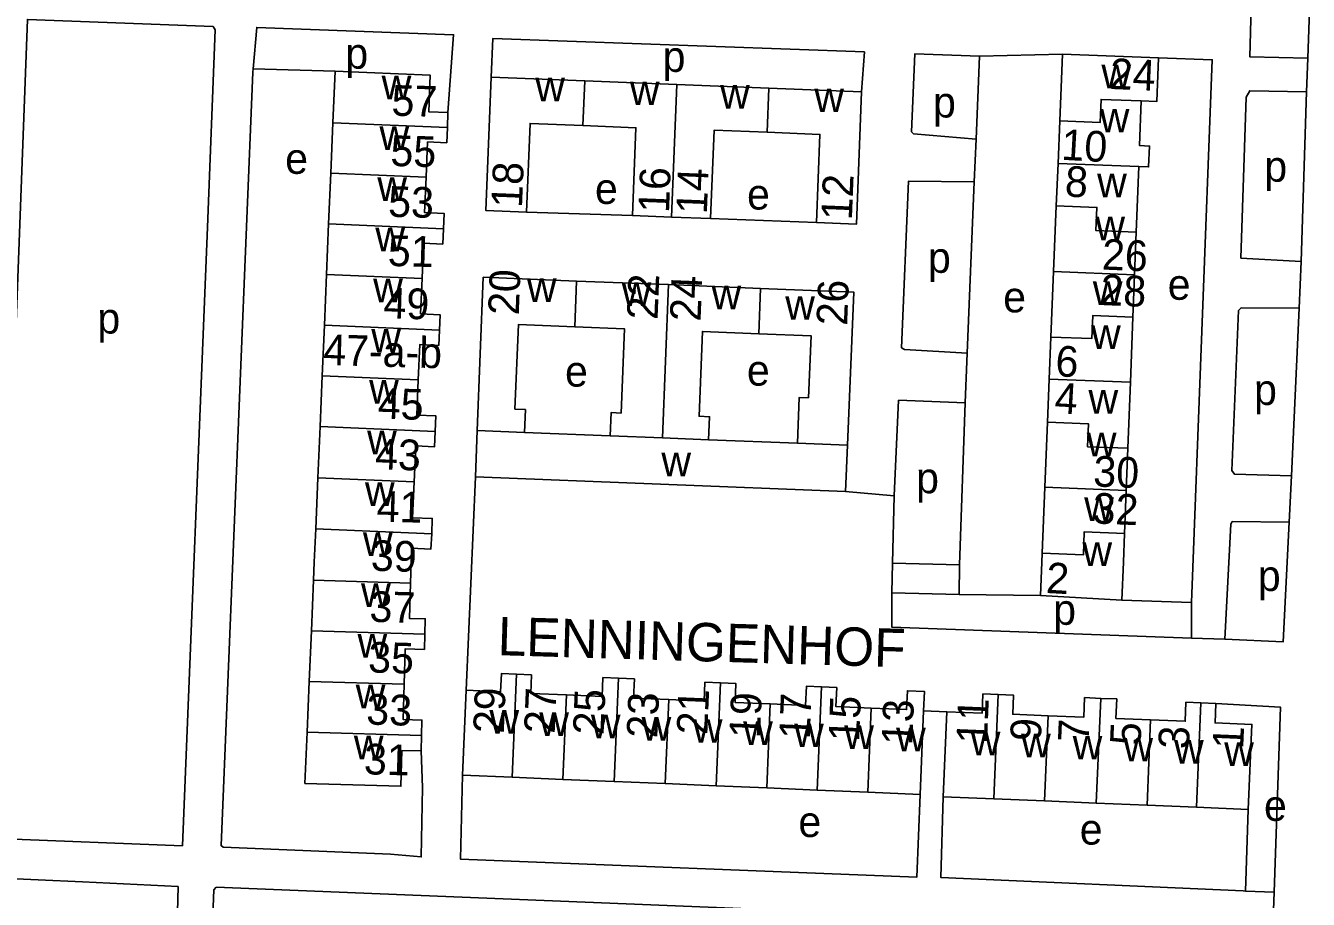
# Model space of a CAD drawing. Extents: x 159675 to 162108, y 386471 to 388472.
# Drawn here: x 161127.7 to 161294.8, y 386956.1 to 387069.9 of the extents above; entities that cross this region are included whole.
import ezdxf

# ---------------------------------------------------------------- set-up
doc = ezdxf.new("R2010")
doc.units = 0
for name, color, linetype in [('BLT_Basislijn', 7, 'Continuous'), ('BLT_Bebouwing', 7, 'Continuous'), ('BLT_Centroide', 7, 'Continuous'), ('BLT_Huisnummer', 7, 'Continuous'), ('BLT_Huisnummer_ tussenligend', 7, 'Continuous'), ('BLT_Huisnummer_reeks', 7, 'Continuous'), ('BLT_Onderverdeling_panden', 7, 'Continuous'), ('BLT_Straatnaam', 7, 'Continuous')]:
    doc.layers.add(name, color=color, linetype=linetype)

msp = doc.modelspace()

# ---------------------------------------------------------------- linework, layer by layer
at = {"layer": 'BLT_Basislijn'}
for p, q in [((161251.49, 387055.11), (161251.93, 387065.9)), ((161251.93, 387065.9), (161262.74, 387066.18)), ((161294.7, 387065.63), (161294.52, 387061.28)), ((161167.99, 387063.95), (161157.32, 387064.27)), ((161293.84, 387039.16), (161294.52, 387061.28)), ((161251.25, 387049.53), (161251.49, 387055.11)), ((161250.32, 387027.23), (161251.25, 387049.53)), ((161206.72, 387045.16), (161192.92, 387045.61)), ((161216.9, 387044.76), (161230.68, 387044.23)), ((161293.84, 387039.16), (161293.58, 387033.07)), ((161293.58, 387033.07), (161292.58, 387011.27)), ((161250.06, 387020.75), (161250.32, 387027.23)), ((161249.31, 386999.67), (161250.06, 387020.75)), ((161185.05, 386983.32), (161186.27, 387011.13)), ((161292.58, 387011.27), (161292.25, 387005.23)), ((161234.48, 387009.23), (161240.8, 387008.66)), ((161240.6, 386999.89), (161240.8, 387008.66)), ((161240.52, 386996.01), (161240.6, 386999.89)), ((161249.31, 386999.67), (161240.6, 386999.89)), ((161249.27, 386995.8), (161249.31, 386999.67)), ((161249.27, 386995.8), (161240.52, 386996.01)), ((161259.85, 386995.65), (161249.27, 386995.8)), ((161270.47, 386995.07), (161279.55, 386994.76)), ((161279.55, 386994.76), (161279.54, 386990.11)), ((161283.9, 386989.97), (161279.54, 386990.11)), ((161247.67, 386980.52), (161244.65, 386980.65)), ((161286.58, 386957.17), (161286.94, 386967.81)), ((161286.28, 386957.18), (161286.58, 386957.17)), ((161286.58, 386957.17), (161290.31, 386957.01)), ((161290.31, 386957.01), (161290.1, 386951.99))]:
    msp.add_line(p, q, dxfattribs=at)
for points in [[(161287.84, 387091.76), (161287.89, 387093.46), (161295.66, 387093.11), (161294.7, 387065.63)], [(161294.7, 387065.63), (161287.12, 387065.83), (161287.84, 387091.76)], [(161151.38, 387043.62), (161152.38, 387069.35), (161152.09, 387069.79), (161127.91, 387070.69), (161123.88, 386964), (161148.11, 386963.07), (161151.38, 387043.62)], [(161157.32, 387064.27), (161157.79, 387069.65), (161183.43, 387068.7), (161182.69, 387058.57)], [(161188.31, 387063.16), (161188.54, 387068.22), (161236.93, 387066.47), (161236.57, 387061.25)], [(161251.93, 387065.9), (161243.5, 387066.2), (161243.07, 387056.04), (161243.31, 387055.8), (161251.49, 387055.11)], [(161275.24, 387065.69), (161282.25, 387065.45), (161279.55, 386994.76)], [(161179.18, 386975.42), (161179.36, 386970.66), (161179.21, 386961.62), (161175.2, 386961.97), (161153.39, 386962.88), (161153.15, 386963.09), (161157.28, 387063.81), (161157.32, 387064.27)], [(161294.52, 387061.28), (161287.12, 387061.41), (161286.65, 387060.55), (161285.97, 387039.6), (161293.84, 387039.16)], [(161251.25, 387049.53), (161242.67, 387049.62), (161241.78, 387027.93), (161242.15, 387027.69), (161250.32, 387027.23)], [(161293.58, 387033.07), (161286, 387033.14), (161285.68, 387032.79), (161284.8, 387011.96), (161285.12, 387011.48), (161292.58, 387011.27)], [(161240.8, 387008.66), (161241.38, 387021.09), (161250.06, 387020.75)], [(161292.25, 387005.23), (161284.85, 387005.29), (161284.66, 387004.95), (161283.9, 386989.97)], [(161292.25, 387005.23), (161291.48, 386989.65), (161283.9, 386989.97)], [(161279.54, 386990.11), (161240.49, 386991.55), (161240.52, 386996.01)], [(161282.72, 386981.59), (161291.15, 386981.11), (161290.31, 386957.01)], [(161184.58, 386972.27), (161184.31, 386961.33), (161243.77, 386959), (161244.19, 386969.76)], [(161247.21, 386969.46), (161246.91, 386958.92), (161286.28, 386957.18)], [(161135.09, 386958.36), (161123.49, 386958.9), (161122.48, 386938.41), (161122.69, 386937.06), (161146.97, 386936.16), (161147.53, 386957.76), (161135.09, 386958.36)], [(161237.95, 386954.22), (161152.5, 386957.69), (161152.18, 386957.31), (161150.28, 386908.46)]]:
    msp.add_lwpolyline(points, dxfattribs=at)
at = {"layer": 'BLT_Bebouwing'}
for p, q in [((161262.74, 387066.18), (161262.39, 387057.49)), ((161275.24, 387065.69), (161262.74, 387066.18)), ((161167.71, 387057.23), (161167.99, 387063.95)), ((161188.31, 387063.16), (161200.51, 387062.68)), ((161200.51, 387062.68), (161212.5, 387062.21)), ((161212.5, 387062.21), (161224.48, 387061.73)), ((161224.48, 387061.73), (161236.57, 387061.25)), ((161182.69, 387058.57), (161182.61, 387056.61)), ((161167.43, 387050.66), (161167.71, 387057.23)), ((161262.39, 387057.49), (161262.16, 387051.95)), ((161262.16, 387051.95), (161261.93, 387046.41)), ((161167.15, 387044.06), (161167.43, 387050.66)), ((161272.34, 387043), (161272.67, 387051.54)), ((161211.81, 387044.96), (161206.72, 387045.16)), ((161261.93, 387046.41), (161261.58, 387037.88)), ((161166.87, 387037.47), (161167.15, 387044.06)), ((161216.9, 387044.76), (161211.81, 387044.96)), ((161272.12, 387037.45), (161272.34, 387043)), ((161166.59, 387030.87), (161166.87, 387037.47)), ((161261.58, 387037.88), (161261.23, 387029.33)), ((161271.9, 387031.92), (161272.12, 387037.45)), ((161199.43, 387036.62), (161211.42, 387036.15)), ((161211.42, 387036.15), (161223.41, 387035.67)), ((161271.58, 387023.43), (161271.9, 387031.92)), ((161166.31, 387024.28), (161166.59, 387030.87)), ((161261.23, 387029.33), (161261.01, 387023.86)), ((161166.03, 387017.67), (161166.31, 387024.28)), ((161261.01, 387023.86), (161260.78, 387018.25)), ((161271.24, 387014.84), (161271.58, 387023.43)), ((161165.74, 387011), (161166.03, 387017.67)), ((161186.27, 387011.13), (161186.5, 387017.15)), ((161203.81, 387016.47), (161192.66, 387016.91)), ((161260.78, 387018.25), (161260.43, 387009.76)), ((161228.21, 387015.52), (161216.64, 387015.96)), ((161234.73, 387015.25), (161234.48, 387009.23)), ((161271.03, 387009.32), (161271.24, 387014.84)), ((161165.46, 387004.34), (161165.74, 387011)), ((161234.48, 387009.23), (161186.27, 387011.13)), ((161260.43, 387009.76), (161260.08, 387001.17)), ((161270.81, 387003.76), (161271.03, 387009.32)), ((161164.9, 386991.07), (161165.18, 386997.66)), ((161259.85, 386995.65), (161270.47, 386995.07)), ((161164.62, 386984.48), (161164.9, 386991.07)), ((161164.34, 386977.86), (161164.62, 386984.48)), ((161184.58, 386972.27), (161185.05, 386983.32)), ((161280.77, 386981.68), (161282.72, 386981.59)), ((161244.65, 386980.65), (161244.19, 386969.76)), ((161247.21, 386969.46), (161247.67, 386980.52)), ((161179.23, 386977.43), (161179.18, 386975.42)), ((161191.04, 386971.99), (161184.58, 386972.27)), ((161197.66, 386971.72), (161191.04, 386971.99)), ((161204.36, 386971.43), (161197.66, 386971.72)), ((161211, 386971.16), (161204.36, 386971.43)), ((161217.61, 386970.88), (161211, 386971.16)), ((161224.22, 386970.6), (161217.61, 386970.88)), ((161230.79, 386970.32), (161224.22, 386970.6)), ((161237.37, 386970.05), (161230.79, 386970.32)), ((161244.19, 386969.76), (161237.37, 386970.05)), ((161253.8, 386969.19), (161247.21, 386969.46)), ((161260.41, 386968.91), (161253.8, 386969.19)), ((161267.14, 386968.63), (161260.41, 386968.91)), ((161273.75, 386968.36), (161267.14, 386968.63)), ((161280.2, 386968.09), (161273.75, 386968.36)), ((161286.94, 386967.81), (161280.2, 386968.09))]:
    msp.add_line(p, q, dxfattribs=at)
for points in [[(161273, 387060.08), (161275.02, 387060), (161275.24, 387065.69)], [(161167.99, 387063.95), (161180.38, 387063.43), (161180.18, 387058.68), (161182.69, 387058.57)], [(161192.92, 387045.61), (161187.62, 387045.82), (161188.31, 387063.16)], [(161236.57, 387061.25), (161235.89, 387044.02), (161230.68, 387044.23)], [(161272.67, 387051.54), (161273.96, 387051.49), (161274.07, 387054.2), (161272.77, 387054.26), (161273, 387060.08)], [(161200.28, 387056.87), (161193.38, 387057.14), (161192.92, 387045.61)], [(161206.72, 387045.16), (161207.18, 387056.59), (161200.28, 387056.87)], [(161182.61, 387056.61), (161182.53, 387054.64), (161180.04, 387054.74), (161179.84, 387050.14)], [(161224.25, 387055.99), (161217.36, 387056.26), (161216.9, 387044.76)], [(161230.68, 387044.23), (161231.14, 387055.72), (161224.25, 387055.99)], [(161179.84, 387050.14), (161179.65, 387045.54), (161182.18, 387045.43), (161182.09, 387043.43)], [(161182.09, 387043.43), (161182.01, 387041.44), (161179.5, 387041.54), (161179.31, 387036.94)], [(161179.31, 387036.94), (161179.12, 387032.35), (161181.67, 387032.24), (161181.58, 387030.24)], [(161186.5, 387017.15), (161187.29, 387037.11), (161199.43, 387036.62)], [(161223.41, 387035.67), (161235.55, 387035.18), (161234.73, 387015.25)], [(161181.58, 387030.24), (161181.5, 387028.24), (161179.02, 387028.34), (161178.83, 387023.75)], [(161192.66, 387016.91), (161192.77, 387019.89), (161191.42, 387019.94), (161191.86, 387030.95), (161199.2, 387030.65)], [(161199.2, 387030.65), (161205.68, 387030.4), (161205.24, 387019.43), (161203.93, 387019.49), (161203.81, 387016.47)], [(161216.64, 387015.96), (161216.76, 387018.95), (161215.4, 387019.01), (161215.84, 387030.05), (161223.17, 387029.76)], [(161223.17, 387029.76), (161229.98, 387029.49), (161229.65, 387021.41), (161228.45, 387021.46), (161228.21, 387015.52)], [(161178.83, 387023.75), (161178.63, 387019.16), (161181.12, 387019.06), (161181.03, 387017.04)], [(161181.03, 387017.04), (161180.95, 387015.03), (161178.49, 387015.14), (161178.29, 387010.47)], [(161178.29, 387010.47), (161178.09, 387005.8), (161180.65, 387005.7), (161180.57, 387003.71)], [(161165.18, 386997.66), (161165.28, 387000), (161165.46, 387004.34)], [(161180.57, 387003.71), (161180.48, 387001.72), (161177.95, 387001.82), (161177.89, 387000), (161177.8, 386997.29)], [(161270.47, 386995.07), (161270.67, 387000), (161270.81, 387003.76)], [(161260.08, 387001.17), (161260.03, 387000), (161259.85, 386995.65)], [(161177.8, 386997.29), (161177.66, 386992.69), (161179.74, 386992.63), (161179.68, 386990.64)], [(161179.68, 386990.64), (161179.62, 386988.65), (161177.12, 386988.72), (161176.98, 386984.12)], [(161185.05, 386983.32), (161189.55, 386983.13), (161189.65, 386985.49), (161191.61, 386985.41)], [(161191.61, 386985.41), (161193.57, 386985.33), (161193.47, 386982.92), (161198.12, 386982.73)], [(161198.12, 386982.73), (161202.77, 386982.53), (161202.88, 386984.97), (161204.92, 386984.89)], [(161204.92, 386984.89), (161206.97, 386984.8), (161206.86, 386982.3), (161211.46, 386982.1)], [(161176.98, 386984.12), (161176.85, 386979.52), (161179.29, 386979.45), (161179.23, 386977.43)], [(161211.46, 386982.1), (161216.07, 386981.91), (161216.17, 386984.36), (161218.18, 386984.27)], [(161218.18, 386984.27), (161220.19, 386984.19), (161220.08, 386981.73), (161224.68, 386981.54)], [(161224.68, 386981.54), (161229.27, 386981.34), (161229.38, 386983.85), (161231.36, 386983.76)], [(161231.36, 386983.76), (161233.33, 386983.68), (161233.23, 386981.19), (161237.83, 386981)], [(161237.83, 386981), (161242.43, 386980.81), (161242.53, 386983.27), (161244.75, 386983.17), (161244.65, 386980.65)], [(161247.67, 386980.52), (161252.27, 386980.32), (161252.37, 386982.84), (161254.36, 386982.76)], [(161254.36, 386982.76), (161256.36, 386982.67), (161256.25, 386980.19), (161260.88, 386980)], [(161260.88, 386980), (161265.5, 386979.81), (161265.61, 386982.36), (161267.71, 386982.27)], [(161267.71, 386982.27), (161269.81, 386982.19), (161269.7, 386979.66), (161274.21, 386979.47)], [(161274.21, 386979.47), (161278.72, 386979.29), (161278.82, 386981.76), (161280.77, 386981.68)], [(161282.72, 386981.59), (161282.62, 386979.07), (161287.4, 386978.87), (161286.94, 386967.81)], [(161179.18, 386975.42), (161176.7, 386975.49), (161176.57, 386970.83), (161164.05, 386971.2), (161164.34, 386977.86)]]:
    msp.add_lwpolyline(points, dxfattribs=at)
at = {"layer": 'BLT_Onderverdeling_panden'}
for p, q in [((161200.28, 387056.87), (161200.51, 387062.68)), ((161211.81, 387044.96), (161212.5, 387062.21)), ((161224.25, 387055.99), (161224.48, 387061.73)), ((161182.61, 387056.61), (161167.71, 387057.23)), ((161262.16, 387051.95), (161272.67, 387051.54)), ((161179.84, 387050.14), (161167.43, 387050.66)), ((161182.09, 387043.43), (161167.15, 387044.06)), ((161179.31, 387036.94), (161166.87, 387037.47)), ((161261.58, 387037.88), (161272.12, 387037.45)), ((161199.2, 387030.65), (161199.43, 387036.62)), ((161210.63, 387016.2), (161211.42, 387036.15)), ((161223.17, 387029.76), (161223.41, 387035.67)), ((161181.58, 387030.24), (161166.59, 387030.87)), ((161178.83, 387023.75), (161166.31, 387024.28)), ((161261.01, 387023.86), (161271.58, 387023.43)), ((161181.03, 387017.04), (161166.03, 387017.67)), ((161186.5, 387017.15), (161192.66, 387016.91)), ((161203.81, 387016.47), (161210.63, 387016.2)), ((161210.63, 387016.2), (161216.64, 387015.96)), ((161228.21, 387015.52), (161234.73, 387015.25)), ((161178.29, 387010.47), (161165.74, 387011)), ((161260.43, 387009.76), (161271.03, 387009.32)), ((161180.57, 387003.71), (161165.46, 387004.34)), ((161177.8, 386997.29), (161165.18, 386997.66)), ((161179.68, 386990.64), (161164.9, 386991.07)), ((161191.61, 386985.41), (161191.04, 386971.99)), ((161204.92, 386984.89), (161204.36, 386971.43)), ((161176.98, 386984.12), (161164.62, 386984.48)), ((161218.18, 386984.27), (161217.61, 386970.88)), ((161231.36, 386983.76), (161230.79, 386970.32)), ((161198.12, 386982.73), (161197.66, 386971.72)), ((161211.46, 386982.1), (161211, 386971.16)), ((161224.68, 386981.54), (161224.22, 386970.6)), ((161254.36, 386982.76), (161253.8, 386969.19)), ((161267.71, 386982.27), (161267.14, 386968.63)), ((161280.77, 386981.68), (161280.2, 386968.09)), ((161237.83, 386981), (161237.37, 386970.05)), ((161260.88, 386980), (161260.41, 386968.91)), ((161274.21, 386979.47), (161273.75, 386968.36)), ((161179.23, 386977.43), (161164.34, 386977.86))]:
    msp.add_line(p, q, dxfattribs=at)
for points in [[(161262.39, 387057.49), (161267.65, 387057.28), (161267.76, 387060.28), (161273, 387060.08)], [(161261.93, 387046.41), (161267.21, 387046.2), (161267.1, 387043.2), (161272.34, 387043)], [(161261.23, 387029.33), (161266.55, 387029.12), (161266.67, 387032.12), (161271.9, 387031.92)], [(161260.78, 387018.25), (161266.12, 387018.04), (161266.01, 387015.04), (161271.24, 387014.84)], [(161260.08, 387001.17), (161265.46, 387000.96), (161265.57, 387003.96), (161270.81, 387003.76)]]:
    msp.add_lwpolyline(points, dxfattribs=at)

# ---------------------------------------------------------------- texts
at = {"layer": 'BLT_Centroide'}
for s, p in [('p', (161169.32, 387064.28)), ('p', (161210.65, 387063.86)), ('w', (161267.81, 387061.72)), ('w', (161174.05, 387060.28)), ('w', (161194.06, 387060.03)), ('w', (161206.39, 387059.53)), ('w', (161218.14, 387059.09)), ('w', (161230.41, 387058.62)), ('p', (161245.87, 387057.92)), ('w', (161267.59, 387055.97)), ('w', (161173.77, 387053.69)), ('e', (161161.49, 387050.58)), ('p', (161289.02, 387049.56)), ('w', (161173.49, 387047.06)), ('w', (161267.25, 387047.53)), ('e', (161201.84, 387046.66)), ('e', (161221.65, 387045.93)), ('w', (161173.23, 387040.5)), ('w', (161267.02, 387041.94)), ('p', (161245.21, 387037.69)), ('w', (161172.95, 387033.84)), ('w', (161192.97, 387033.89)), ('e', (161276.44, 387034.18)), ('w', (161205.31, 387033.39)), ('w', (161217.02, 387032.95)), ('e', (161255.01, 387032.54)), ('w', (161266.69, 387033.5)), ('w', (161226.62, 387031.57)), ('p', (161137.03, 387029.78)), ('w', (161172.7, 387027.31)), ('w', (161266.46, 387027.78)), ('e', (161197.94, 387022.87)), ('e', (161221.63, 387023)), ('w', (161172.42, 387020.66)), ('p', (161287.69, 387020.48)), ('w', (161266.12, 387019.34)), ('w', (161172.16, 387014.06)), ('w', (161265.9, 387013.78)), ('w', (161210.49, 387011.19)), ('p', (161243.67, 387008.98)), ('w', (161171.88, 387007.34)), ('w', (161265.56, 387005.38)), ('w', (161171.62, 387000.81)), ('w', (161265.33, 386999.5)), ('p', (161288.18, 386996.25)), ('w', (161171.37, 386994.16)), ('p', (161261.52, 386991.85)), ('w', (161170.91, 386987.59)), ('w', (161170.68, 386980.97)), ('w', (161188.09, 386977.66)), ('w', (161194.58, 386977.36)), ('w', (161201.3, 386977.08)), ('w', (161207.91, 386976.77)), ('w', (161214.59, 386976.48)), ('w', (161221.14, 386976.2)), ('w', (161227.78, 386975.92)), ('w', (161234.31, 386975.67)), ('w', (161241.06, 386975.38)), ('w', (161170.43, 386974.34)), ('w', (161250.78, 386974.84)), ('w', (161257.34, 386974.59)), ('w', (161264.06, 386974.31)), ('w', (161270.67, 386974.05)), ('w', (161277.27, 386973.78)), ('w', (161283.8, 386973.48)), ('e', (161288.98, 386966.31)), ('e', (161228.34, 386964.21)), ('e', (161264.98, 386963.22))]:
    msp.add_text(s, height=4, dxfattribs=at).set_placement(p)
at = {"layer": 'BLT_Huisnummer'}
for s, rotation, p in [('24', 357.6508, (161268.84, 387061.64)), ('57', 358.334, (161175.3, 387058.17)), ('10', 356.8539, (161262.52, 387052.42)), ('18', 87.7297, (161192.33, 387046.12)), ('16', 87.7297, (161211.48, 387045.44)), ('14', 87.7297, (161216.41, 387045.3)), ('12', 87.7297, (161235.3, 387044.51)), ('8', 356.8539, (161262.98, 387047.65)), ('51', 358.334, (161174.82, 387038.6)), ('26', 357.6508, (161267.82, 387038.12)), ('20', 87.7297, (161191.91, 387032.12)), ('22', 87.7297, (161209.99, 387031.53)), ('24', 87.7297, (161215.59, 387031.31)), ('28', 357.6508, (161267.62, 387033.5)), ('26', 87.7297, (161234.68, 387030.77)), ('6', 356.8539, (161261.74, 387024.24)), ('4', 356.8539, (161261.64, 387019.41)), ('43', 358.334, (161173.16, 387012.11)), ('30', 357.6508, (161266.69, 387009.88)), ('32', 357.6508, (161266.6, 387005.06)), ('39', 358.334, (161172.62, 386998.9)), ('2', 356.8539, (161260.52, 386996)), ('35', 358.334, (161172.26, 386985.65)), ('29', 87.6085, (161189.96, 386977.64)), ('25', 87.6085, (161202.96, 386977.46)), ('21', 87.6085, (161216.47, 386977.47)), ('17', 87.6085, (161229.81, 386976.91)), ('13', 87.6085, (161243.15, 386976.13)), ('11', 87.6085, (161252.9, 386976.29)), ('5', 87.6085, (161272.91, 386976.11)), ('1', 87.6085, (161286.27, 386975.62)), ('31', 358.334, (161171.71, 386972.39))]:
    msp.add_text(s, height=4, rotation=rotation, dxfattribs=at).set_placement(p)
at = {"layer": 'BLT_Huisnummer_ tussenligend'}
for s, rotation, p in [('55', 358.334, (161175.16, 387051.62)), ('53', 358.334, (161174.86, 387045)), ('49', 358.334, (161174.25, 387031.78)), ('45', 358.334, (161173.51, 387018.7)), ('41', 358.334, (161173.36, 387005.31)), ('37', 358.334, (161172.44, 386992.25)), ('27', 87.6085, (161196.59, 386977.63)), ('33', 358.334, (161172.01, 386978.87)), ('23', 87.6085, (161209.95, 386977.04)), ('19', 87.6085, (161223.33, 386977.03)), ('15', 87.6085, (161236.24, 386976.58)), ('9', 87.6085, (161259.91, 386976.64)), ('7', 87.6085, (161266.13, 386976.51)), ('3', 87.6085, (161279.2, 386975.62))]:
    msp.add_text(s, height=4, rotation=rotation, dxfattribs=at).set_placement(p)
at = {"layer": 'BLT_Huisnummer_reeks'}
msp.add_text('47-a-b', height=4, rotation=358.334, dxfattribs=at).set_placement((161166.41, 387025.7))
at = {"layer": 'BLT_Straatnaam'}
msp.add_text('LENNINGENHOF', height=5, rotation=358.2826, dxfattribs=at).set_placement((161189.12, 386987.9))

doc.saveas('drawing.dxf')
